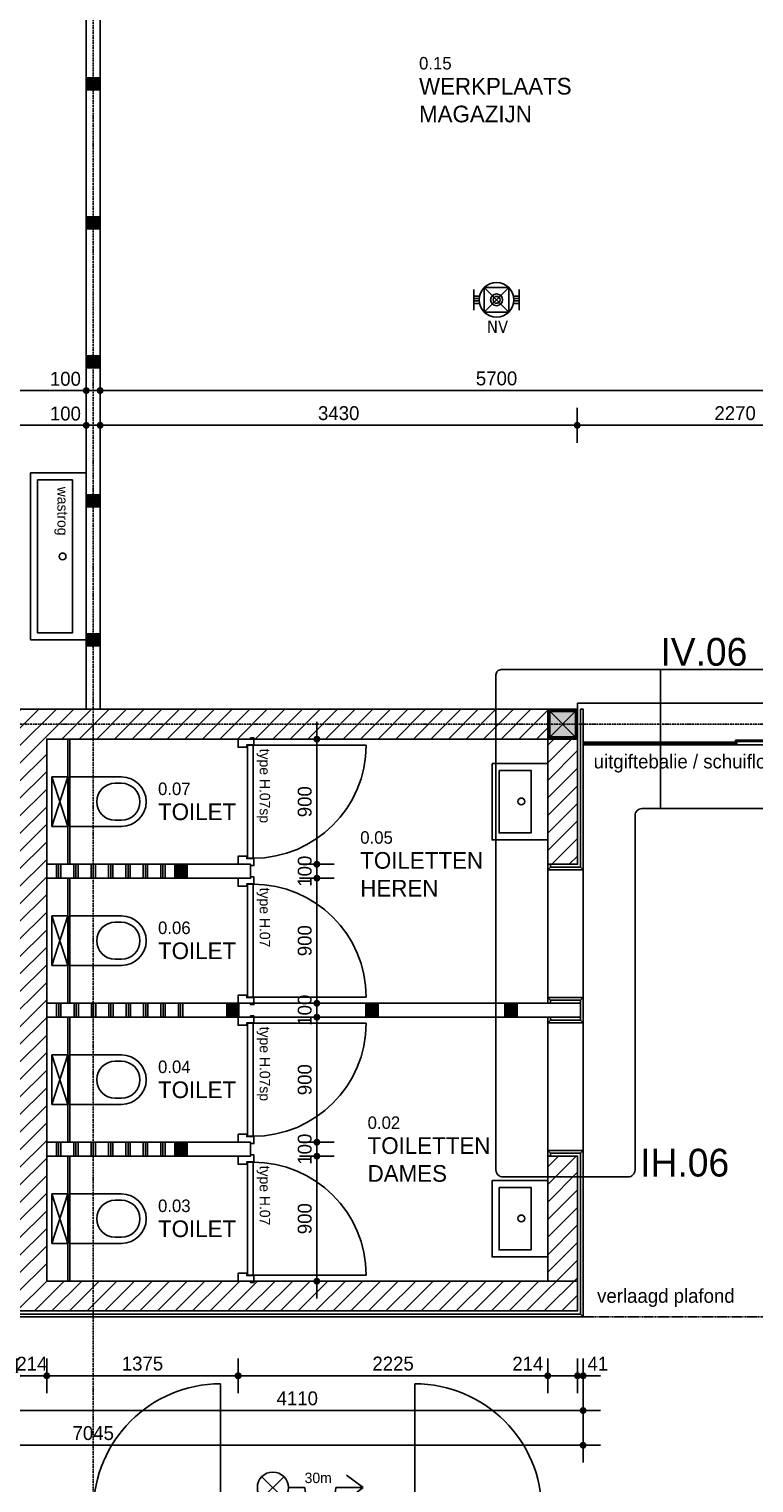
# Model space of a CAD drawing. Header units: millimetres. Extents: x -297000 to 504135, y -166520 to 252050.
# Tile 329 of 416: x 23464 to 28675, y 15566 to 26026. Entities that reach past the tile are written whole.
import ezdxf
from ezdxf.enums import TextEntityAlignment as Align
from ezdxf.lldxf.tags import DXFTag

# ---------------------------------------------------------------- set-up
doc = ezdxf.new("R2010")
doc.units = ezdxf.units.MM
doc.header["$MEASUREMENT"] = 0
for name, pattern in [('ACAD_ISO10W100', [18, 12, -3, 0, -3]), ('CENTER', [50.8, 31.75, -6.35, 6.35, -6.35]), ('HIDDEN', [0.375, 0.25, -0.125])]:
    doc.linetypes.add(name, pattern=pattern)
doc.layers.get('Defpoints').update_dxf_attribs({"color": 6})
for name, color, linetype in [('010_D0050_D', 1, 'Continuous'), ('010_T0050_T', 4, 'Continuous'), ('010_T0100_T', 4, 'Continuous'), ('040_AXPRI_B', 9, 'CENTER'), ('068_HATCH_H', 8, 'Continuous'), ('080_SYMB_DETAIL', 4, 'Continuous'), ('080_SYMBO_G', 1, 'Continuous'), ('210_WALEX_E', 2, 'Continuous'), ('220_WALIN_E', 1, 'Continuous'), ('220_WALIN_G', 1, 'Continuous'), ('299_CONCR_H', 251, 'Continuous'), ('299_STEEL_G', 3, 'Continuous'), ('310_GLASS_G', 1, 'Continuous'), ('320_DOORS_E', 8, 'Continuous'), ('320_DOORS_G', 2, 'Continuous'), ('410_WAFEX_G', 1, 'Continuous'), ('420_WAFIN_G', 1, 'Continuous'), ('740_SANIT_G', 1, 'Continuous')]:
    doc.layers.add(name, color=color, linetype=linetype)
doc.styles.add('NORATT', font='TAHOMA.TTF')
doc.styles.add('VMX 1 SMALL 0', font='unvr55w.TTF', dxfattribs={"height": 1})
doc.styles.add('VMX 1 SMALL 100', font='unvr55w.TTF', dxfattribs={"height": 100})
doc.styles.add('VMX 2 MEDIUM 50', font='unvr55w.TTF', dxfattribs={"height": 100})
doc.styles.add('VMX 3 BIG 200', font='unvr55w.TTF', dxfattribs={"height": 800})
tags = doc.linetypes.add('Xref BG$0$SMALL', pattern=[0.19, 0.125, -0.065]).pattern_tags.tags
tags[6:7] = [DXFTag(74, 4), DXFTag(75, 0), DXFTag(340, '0'), DXFTag(46, 1.0), DXFTag(50, 0.0), DXFTag(44, 0.0), DXFTag(45, 0.0)]
tags[4:5] = [DXFTag(74, 4), DXFTag(75, 0), DXFTag(340, '0'), DXFTag(46, 1.0), DXFTag(50, 0.0), DXFTag(44, 0.0), DXFTag(45, 0.0)]
doc.dimstyles.new('1_25', dxfattribs={"dimscale": 25, "dimtxt": 3.5, "dimasz": 3.5, "dimexe": 1.25, "dimexo": 0.625, "dimgap": 1, "dimtad": 1, "dimdec": 0, "dimdsep": 46, "dimtxsty": 'Standard', "dimcen": 2.5, "dimclrd": 256, "dimclre": 256, "dimclrt": 10, "dimadec": 0, "dimazin": 0, "dimtfac": 1, "dimtdec": 0, "dimtmove": 0, "dimatfit": 3, "dimfxl": 0, "dimtvp": 1, "dimtolj": 1, "dimtzin": 0, "dimlwd": -1, "dimlwe": -1, "dimarcsym": 0})
doc.dimstyles.new('VMX 50', dxfattribs={"dimscale": 50, "dimtxt": 1, "dimasz": 1, "dimexe": 2, "dimexo": 2, "dimgap": 0.7, "dimtad": 1, "dimdec": 0, "dimdsep": 46, "dimtxsty": 'VMX 2 MEDIUM 50', "dimblk1": 'VMX-DIM-ARROW', "dimblk2": 'VMX-DIM-ARROW', "dimsah": 1, "dimcen": 1, "dimdle": 2, "dimse1": 1, "dimse2": 1, "dimclrd": 256, "dimclre": 256, "dimclrt": 256, "dimadec": 0, "dimazin": 0, "dimtm": 1e-09, "dimtfac": 1, "dimtdec": 0, "dimtmove": 2, "dimatfit": 2, "dimldrblk": 'VMX-DIM-ARROW', "dimfxl": 0, "dimtolj": 2, "dimlwd": -1, "dimarcsym": 0})

# ---------------------------------------------------------------- blocks, each defined once
blk = doc.blocks.new('VMX-DIM-ARROW')
h = blk.add_hatch(color=256)
edge = h.paths.add_edge_path()
edge.add_arc((0, 0), 0.5, 0, 360)
for p, q in [((0, 2.5), (0, -2.5)), ((-2.5, 0), (2.5, 0))]:
    blk.add_line(p, q)
blk = doc.blocks.new('*D27')
at = {"layer": '010_D0050_D'}
blk.add_line((12390, 23425), (23825, 23425), dxfattribs=at)
at = {"layer": 'Defpoints', "color": 0}
for p in [(12340, 23749), (23875, 23832), (23875, 23425)]:
    blk.add_point(p, dxfattribs=at)
at = {"layer": '010_D0050_D', "xscale": 50, "yscale": 50, "zscale": 50, "rotation": 180}
blk.add_blockref('VMX-DIM-ARROW', (12340, 23425), dxfattribs=at)
at = {"layer": '010_D0050_D', "xscale": 50, "yscale": 50, "zscale": 50}
blk.add_blockref('VMX-DIM-ARROW', (23875, 23425), dxfattribs=at)
at = {"layer": '010_D0050_D', "insert": (18107, 23512), "char_height": 100, "attachment_point": 5, "style": 'VMX 2 MEDIUM 50'}
blk.add_mtext('\\A2;11535', dxfattribs=at)
blk = doc.blocks.new('*D28')
at = {"layer": '010_D0050_D'}
blk.add_line((24025, 23425), (29625, 23425), dxfattribs=at)
at = {"layer": 'Defpoints', "color": 0}
for p in [(23975, 23749), (29675, 23425), (29675, 22645)]:
    blk.add_point(p, dxfattribs=at)
at = {"layer": '010_D0050_D', "xscale": 50, "yscale": 50, "zscale": 50, "rotation": 180}
blk.add_blockref('VMX-DIM-ARROW', (23975, 23425), dxfattribs=at)
at = {"layer": '010_D0050_D', "xscale": 50, "yscale": 50, "zscale": 50}
blk.add_blockref('VMX-DIM-ARROW', (29675, 23425), dxfattribs=at)
at = {"layer": '010_D0050_D', "insert": (26825, 23512), "char_height": 100, "attachment_point": 5, "style": 'VMX 2 MEDIUM 50'}
blk.add_mtext('\\A2;5700', dxfattribs=at)
blk = doc.blocks.new('*D30')
at = {"layer": '010_D0050_D'}
for p, q in [((23825, 23425), (23775, 23425)), ((23875, 23425), (23975, 23425)), ((24025, 23425), (24075, 23425))]:
    blk.add_line(p, q, dxfattribs=at)
at = {"layer": 'Defpoints', "color": 0}
for p in [(23875, 23749), (23975, 23749), (23975, 23425)]:
    blk.add_point(p, dxfattribs=at)
at = {"layer": '010_D0050_D', "xscale": 50, "yscale": 50, "zscale": 50}
blk.add_blockref('VMX-DIM-ARROW', (23875, 23425), dxfattribs=at)
at = {"layer": '010_D0050_D', "xscale": 50, "yscale": 50, "zscale": 50, "rotation": 180}
blk.add_blockref('VMX-DIM-ARROW', (23975, 23425), dxfattribs=at)
at = {"layer": '010_D0050_D', "insert": (23725, 23509), "char_height": 100, "attachment_point": 5, "style": 'VMX 2 MEDIUM 50'}
blk.add_mtext('\\A2;100', dxfattribs=at)
blk = doc.blocks.new('*D118')
at = {"layer": '010_D0050_D'}
blk.add_line((19375, 23175), (23825, 23175), dxfattribs=at)
at = {"layer": 'Defpoints', "color": 0}
for p in [(23875, 23175), (19325, 20982), (23875, 20982)]:
    blk.add_point(p, dxfattribs=at)
at = {"layer": '010_D0050_D', "xscale": 50, "yscale": 50, "zscale": 50, "rotation": 180}
blk.add_blockref('VMX-DIM-ARROW', (19325, 23175), dxfattribs=at)
at = {"layer": '010_D0050_D', "xscale": 50, "yscale": 50, "zscale": 50}
blk.add_blockref('VMX-DIM-ARROW', (23875, 23175), dxfattribs=at)
at = {"layer": '010_D0050_D', "insert": (21600, 23262), "char_height": 100, "attachment_point": 5, "style": 'VMX 2 MEDIUM 50'}
blk.add_mtext('\\A2;4550', dxfattribs=at)
blk = doc.blocks.new('*D119')
at = {"layer": '010_D0050_D'}
blk.add_line((24025, 23175), (27355, 23175), dxfattribs=at)
at = {"layer": 'Defpoints', "color": 0}
for p in [(27405, 23175), (23975, 20982), (27405, 20982)]:
    blk.add_point(p, dxfattribs=at)
at = {"layer": '010_D0050_D', "xscale": 50, "yscale": 50, "zscale": 50, "rotation": 180}
blk.add_blockref('VMX-DIM-ARROW', (23975, 23175), dxfattribs=at)
at = {"layer": '010_D0050_D', "xscale": 50, "yscale": 50, "zscale": 50}
blk.add_blockref('VMX-DIM-ARROW', (27405, 23175), dxfattribs=at)
at = {"layer": '010_D0050_D', "insert": (25690, 23262), "char_height": 100, "attachment_point": 5, "style": 'VMX 2 MEDIUM 50'}
blk.add_mtext('\\A2;3430', dxfattribs=at)
blk = doc.blocks.new('*D120')
at = {"layer": '010_D0050_D'}
blk.add_line((27455, 23175), (29625, 23175), dxfattribs=at)
at = {"layer": 'Defpoints', "color": 0}
for p in [(29675, 23175), (27405, 20982), (29675, 20982)]:
    blk.add_point(p, dxfattribs=at)
at = {"layer": '010_D0050_D', "xscale": 50, "yscale": 50, "zscale": 50, "rotation": 180}
blk.add_blockref('VMX-DIM-ARROW', (27405, 23175), dxfattribs=at)
at = {"layer": '010_D0050_D', "xscale": 50, "yscale": 50, "zscale": 50}
blk.add_blockref('VMX-DIM-ARROW', (29675, 23175), dxfattribs=at)
at = {"layer": '010_D0050_D', "insert": (28540, 23262), "char_height": 100, "attachment_point": 5, "style": 'VMX 2 MEDIUM 50'}
blk.add_mtext('\\A2;2270', dxfattribs=at)
blk = doc.blocks.new('*D124')
at = {"layer": '010_D0050_D'}
for p, q in [((23825, 23175), (23775, 23175)), ((23875, 23175), (23975, 23175)), ((24025, 23175), (24075, 23175))]:
    blk.add_line(p, q, dxfattribs=at)
at = {"layer": 'Defpoints', "color": 0}
for p in [(23875, 23499), (23975, 23499), (23975, 23175)]:
    blk.add_point(p, dxfattribs=at)
at = {"layer": '010_D0050_D', "xscale": 50, "yscale": 50, "zscale": 50}
blk.add_blockref('VMX-DIM-ARROW', (23875, 23175), dxfattribs=at)
at = {"layer": '010_D0050_D', "xscale": 50, "yscale": 50, "zscale": 50, "rotation": 180}
blk.add_blockref('VMX-DIM-ARROW', (23975, 23175), dxfattribs=at)
at = {"layer": '010_D0050_D', "insert": (23725, 23259), "char_height": 100, "attachment_point": 5, "style": 'VMX 2 MEDIUM 50'}
blk.add_mtext('\\A2;100', dxfattribs=at)
blk = doc.blocks.new('*D137')
at = {"layer": '010_D0050_D'}
blk.add_line((23387, 16087), (27397, 16087), dxfattribs=at)
at = {"layer": 'Defpoints', "color": 0}
for p in [(23337, 16762), (27447, 16587), (27447, 16087)]:
    blk.add_point(p, dxfattribs=at)
at = {"layer": '010_D0050_D', "xscale": 50, "yscale": 50, "zscale": 50, "rotation": 180}
blk.add_blockref('VMX-DIM-ARROW', (23337, 16087), dxfattribs=at)
at = {"layer": '010_D0050_D', "xscale": 50, "yscale": 50, "zscale": 50}
blk.add_blockref('VMX-DIM-ARROW', (27447, 16087), dxfattribs=at)
at = {"layer": '010_D0050_D', "insert": (25392, 16174), "char_height": 100, "attachment_point": 5, "style": 'VMX 2 MEDIUM 50'}
blk.add_mtext('\\A2;4110', dxfattribs=at)
blk = doc.blocks.new('*D138')
at = {"layer": '010_D0050_D'}
blk.add_line((20452, 15837), (27397, 15837), dxfattribs=at)
at = {"layer": 'Defpoints', "color": 0}
for p in [(20402, 16542), (27447, 16542), (27447, 15837)]:
    blk.add_point(p, dxfattribs=at)
at = {"layer": '010_D0050_D', "xscale": 50, "yscale": 50, "zscale": 50, "rotation": 180}
blk.add_blockref('VMX-DIM-ARROW', (20402, 15837), dxfattribs=at)
at = {"layer": '010_D0050_D', "xscale": 50, "yscale": 50, "zscale": 50}
blk.add_blockref('VMX-DIM-ARROW', (27447, 15837), dxfattribs=at)
at = {"layer": '010_D0050_D', "insert": (23925, 15924), "char_height": 100, "attachment_point": 5, "style": 'VMX 2 MEDIUM 50'}
blk.add_mtext('\\A2;7045', dxfattribs=at)
blk = doc.blocks.new('*D147')
at = {"layer": '010_D0050_D'}
blk.add_line((20707, 16337), (23327, 16337), dxfattribs=at)
at = {"layer": 'Defpoints', "color": 0}
for p in [(23377, 17487), (20657, 16587), (23377, 16337)]:
    blk.add_point(p, dxfattribs=at)
at = {"layer": '010_D0050_D', "xscale": 50, "yscale": 50, "zscale": 50, "rotation": 180}
blk.add_blockref('VMX-DIM-ARROW', (20657, 16337), dxfattribs=at)
at = {"layer": '010_D0050_D', "xscale": 50, "yscale": 50, "zscale": 50}
blk.add_blockref('VMX-DIM-ARROW', (23377, 16337), dxfattribs=at)
at = {"layer": '010_D0050_D', "insert": (22017, 16424), "char_height": 100, "attachment_point": 5, "style": 'VMX 2 MEDIUM 50'}
blk.add_mtext('\\A2;2720', dxfattribs=at)
blk = doc.blocks.new('*D148')
at = {"layer": '010_D0050_D'}
blk.add_line((23427, 16337), (23541, 16337), dxfattribs=at)
at = {"layer": 'Defpoints', "color": 0}
for p in [(23377, 17487), (23591, 17487), (23591, 16337)]:
    blk.add_point(p, dxfattribs=at)
at = {"layer": '010_D0050_D', "xscale": 50, "yscale": 50, "zscale": 50, "rotation": 180}
blk.add_blockref('VMX-DIM-ARROW', (23377, 16337), dxfattribs=at)
at = {"layer": '010_D0050_D', "xscale": 50, "yscale": 50, "zscale": 50}
blk.add_blockref('VMX-DIM-ARROW', (23591, 16337), dxfattribs=at)
at = {"layer": '010_D0050_D', "insert": (23484, 16424), "char_height": 100, "attachment_point": 5, "style": 'VMX 2 MEDIUM 50'}
blk.add_mtext('\\A2;214', dxfattribs=at)
blk = doc.blocks.new('*D149')
at = {"layer": '010_D0050_D'}
blk.add_line((23641, 16337), (24916, 16337), dxfattribs=at)
at = {"layer": 'Defpoints', "color": 0}
for p in [(23591, 17987), (24966, 17017), (24966, 16337)]:
    blk.add_point(p, dxfattribs=at)
at = {"layer": '010_D0050_D', "xscale": 50, "yscale": 50, "zscale": 50, "rotation": 180}
blk.add_blockref('VMX-DIM-ARROW', (23591, 16337), dxfattribs=at)
at = {"layer": '010_D0050_D', "xscale": 50, "yscale": 50, "zscale": 50}
blk.add_blockref('VMX-DIM-ARROW', (24966, 16337), dxfattribs=at)
at = {"layer": '010_D0050_D', "insert": (24279, 16424), "char_height": 100, "attachment_point": 5, "style": 'VMX 2 MEDIUM 50'}
blk.add_mtext('\\A2;1375', dxfattribs=at)
blk = doc.blocks.new('*D150')
at = {"layer": '010_D0050_D'}
blk.add_line((25018, 16337), (27143, 16337), dxfattribs=at)
at = {"layer": 'Defpoints', "color": 0}
for p in [(24968, 17017), (27193, 16686), (27193, 16337)]:
    blk.add_point(p, dxfattribs=at)
at = {"layer": '010_D0050_D', "xscale": 50, "yscale": 50, "zscale": 50, "rotation": 180}
blk.add_blockref('VMX-DIM-ARROW', (24968, 16337), dxfattribs=at)
at = {"layer": '010_D0050_D', "xscale": 50, "yscale": 50, "zscale": 50}
blk.add_blockref('VMX-DIM-ARROW', (27193, 16337), dxfattribs=at)
at = {"layer": '010_D0050_D', "insert": (26081, 16424), "char_height": 100, "attachment_point": 5, "style": 'VMX 2 MEDIUM 50'}
blk.add_mtext('\\A2;2225', dxfattribs=at)
blk = doc.blocks.new('*D151')
at = {"layer": '010_D0050_D'}
blk.add_line((27243, 16337), (27357, 16337), dxfattribs=at)
at = {"layer": 'Defpoints', "color": 0}
for p in [(27193, 16686), (27407, 16712), (27407, 16337)]:
    blk.add_point(p, dxfattribs=at)
at = {"layer": '010_D0050_D', "xscale": 50, "yscale": 50, "zscale": 50, "rotation": 180}
blk.add_blockref('VMX-DIM-ARROW', (27193, 16337), dxfattribs=at)
at = {"layer": '010_D0050_D', "xscale": 50, "yscale": 50, "zscale": 50}
blk.add_blockref('VMX-DIM-ARROW', (27407, 16337), dxfattribs=at)
at = {"layer": '010_D0050_D', "insert": (27050, 16424), "char_height": 100, "attachment_point": 5, "style": 'VMX 2 MEDIUM 50'}
blk.add_mtext('\\A2;214', dxfattribs=at)
blk = doc.blocks.new('*D152')
at = {"layer": '010_D0050_D'}
for p, q in [((27357, 16337), (27307, 16337)), ((27407, 16337), (27448, 16337)), ((27498, 16337), (27548, 16337))]:
    blk.add_line(p, q, dxfattribs=at)
at = {"layer": 'Defpoints', "color": 0}
for p in [(27407, 16712), (27448, 16686), (27448, 16337)]:
    blk.add_point(p, dxfattribs=at)
at = {"layer": '010_D0050_D', "xscale": 50, "yscale": 50, "zscale": 50}
blk.add_blockref('VMX-DIM-ARROW', (27407, 16337), dxfattribs=at)
at = {"layer": '010_D0050_D', "xscale": 50, "yscale": 50, "zscale": 50, "rotation": 180}
blk.add_blockref('VMX-DIM-ARROW', (27448, 16337), dxfattribs=at)
at = {"layer": '010_D0050_D', "insert": (27553, 16424), "char_height": 100, "attachment_point": 5, "style": 'VMX 2 MEDIUM 50'}
blk.add_mtext('\\A2;41', dxfattribs=at)
blk = doc.blocks.new('*D154')
at = {"layer": '010_D0050_D'}
blk.add_line((25533, 20867), (25533, 20067), dxfattribs=at)
at = {"layer": 'Defpoints', "color": 0}
for p in [(23741, 20917), (23741, 20017), (25533, 20017)]:
    blk.add_point(p, dxfattribs=at)
at = {"layer": '010_D0050_D', "xscale": 50, "yscale": 50, "zscale": 50}
for p, rotation in [((25533, 20917), 90), ((25533, 20017), 270)]:
    blk.add_blockref('VMX-DIM-ARROW', p, dxfattribs=dict(at, rotation=rotation))
at = {"layer": '010_D0050_D', "insert": (25446, 20467), "char_height": 100, "attachment_point": 5, "rotation": 90, "style": 'VMX 2 MEDIUM 50'}
blk.add_mtext('\\A2;900', dxfattribs=at)
blk = doc.blocks.new('*D155')
at = {"layer": '010_D0050_D'}
for p, q in [((25533, 20067), (25533, 20117)), ((25533, 20017), (25533, 19917)), ((25533, 19867), (25533, 19817))]:
    blk.add_line(p, q, dxfattribs=at)
at = {"layer": 'Defpoints', "color": 0}
for p in [(23741, 20017), (23741, 19917), (25533, 19917)]:
    blk.add_point(p, dxfattribs=at)
at = {"layer": '010_D0050_D', "xscale": 50, "yscale": 50, "zscale": 50}
for p, rotation in [((25533, 20017), 270), ((25533, 19917), 90)]:
    blk.add_blockref('VMX-DIM-ARROW', p, dxfattribs=dict(at, rotation=rotation))
at = {"layer": '010_D0050_D', "insert": (25446, 19967), "char_height": 100, "attachment_point": 5, "rotation": 90, "style": 'VMX 2 MEDIUM 50'}
blk.add_mtext('\\A2;100', dxfattribs=at)
blk = doc.blocks.new('*D156')
at = {"layer": '010_D0050_D'}
blk.add_line((25533, 19867), (25533, 19067), dxfattribs=at)
at = {"layer": 'Defpoints', "color": 0}
for p in [(23741, 19917), (23741, 19017), (25533, 19017)]:
    blk.add_point(p, dxfattribs=at)
at = {"layer": '010_D0050_D', "xscale": 50, "yscale": 50, "zscale": 50}
for p, rotation in [((25533, 19917), 90), ((25533, 19017), 270)]:
    blk.add_blockref('VMX-DIM-ARROW', p, dxfattribs=dict(at, rotation=rotation))
at = {"layer": '010_D0050_D', "insert": (25446, 19467), "char_height": 100, "attachment_point": 5, "rotation": 90, "style": 'VMX 2 MEDIUM 50'}
blk.add_mtext('\\A2;900', dxfattribs=at)
blk = doc.blocks.new('*D157')
at = {"layer": '010_D0050_D'}
for p, q in [((25533, 19067), (25533, 19117)), ((25533, 19017), (25533, 18917)), ((25533, 18867), (25533, 18817))]:
    blk.add_line(p, q, dxfattribs=at)
at = {"layer": 'Defpoints', "color": 0}
for p in [(23741, 19017), (23741, 18917), (25533, 18917)]:
    blk.add_point(p, dxfattribs=at)
at = {"layer": '010_D0050_D', "xscale": 50, "yscale": 50, "zscale": 50}
for p, rotation in [((25533, 19017), 270), ((25533, 18917), 90)]:
    blk.add_blockref('VMX-DIM-ARROW', p, dxfattribs=dict(at, rotation=rotation))
at = {"layer": '010_D0050_D', "insert": (25446, 18967), "char_height": 100, "attachment_point": 5, "rotation": 90, "style": 'VMX 2 MEDIUM 50'}
blk.add_mtext('\\A2;100', dxfattribs=at)
blk = doc.blocks.new('*D158')
at = {"layer": '010_D0050_D'}
blk.add_line((25533, 18867), (25533, 18067), dxfattribs=at)
at = {"layer": 'Defpoints', "color": 0}
for p in [(23741, 18917), (23741, 18017), (25533, 18017)]:
    blk.add_point(p, dxfattribs=at)
at = {"layer": '010_D0050_D', "xscale": 50, "yscale": 50, "zscale": 50}
for p, rotation in [((25533, 18917), 90), ((25533, 18017), 270)]:
    blk.add_blockref('VMX-DIM-ARROW', p, dxfattribs=dict(at, rotation=rotation))
at = {"layer": '010_D0050_D', "insert": (25446, 18467), "char_height": 100, "attachment_point": 5, "rotation": 90, "style": 'VMX 2 MEDIUM 50'}
blk.add_mtext('\\A2;900', dxfattribs=at)
blk = doc.blocks.new('*D159')
at = {"layer": '010_D0050_D'}
for p, q in [((25533, 18067), (25533, 18117)), ((25533, 18017), (25533, 17917)), ((25533, 17867), (25533, 17817))]:
    blk.add_line(p, q, dxfattribs=at)
at = {"layer": 'Defpoints', "color": 0}
for p in [(23741, 18017), (23741, 17917), (25533, 17917)]:
    blk.add_point(p, dxfattribs=at)
at = {"layer": '010_D0050_D', "xscale": 50, "yscale": 50, "zscale": 50}
for p, rotation in [((25533, 18017), 270), ((25533, 17917), 90)]:
    blk.add_blockref('VMX-DIM-ARROW', p, dxfattribs=dict(at, rotation=rotation))
at = {"layer": '010_D0050_D', "insert": (25446, 17967), "char_height": 100, "attachment_point": 5, "rotation": 90, "style": 'VMX 2 MEDIUM 50'}
blk.add_mtext('\\A2;100', dxfattribs=at)
blk = doc.blocks.new('*D160')
at = {"layer": '010_D0050_D'}
blk.add_line((25533, 17867), (25533, 17067), dxfattribs=at)
at = {"layer": 'Defpoints', "color": 0}
for p in [(23741, 17917), (23741, 17017), (25533, 17017)]:
    blk.add_point(p, dxfattribs=at)
at = {"layer": '010_D0050_D', "xscale": 50, "yscale": 50, "zscale": 50}
for p, rotation in [((25533, 17917), 90), ((25533, 17017), 270)]:
    blk.add_blockref('VMX-DIM-ARROW', p, dxfattribs=dict(at, rotation=rotation))
at = {"layer": '010_D0050_D', "insert": (25446, 17467), "char_height": 100, "attachment_point": 5, "rotation": 90, "style": 'VMX 2 MEDIUM 50'}
blk.add_mtext('\\A2;900', dxfattribs=at)
blk = doc.blocks.new('*D198')
at = {"layer": '010_D0050_D'}
blk.add_line((27398, 11827), (20453, 11827), dxfattribs=at)
at = {"layer": 'Defpoints', "color": 0}
for p in [(20403, 16762), (27448, 12752), (20403, 11827)]:
    blk.add_point(p, dxfattribs=at)
at = {"layer": '010_D0050_D', "xscale": 50, "yscale": 50, "zscale": 50, "rotation": 180}
blk.add_blockref('VMX-DIM-ARROW', (20403, 11827), dxfattribs=at)
at = {"layer": '010_D0050_D', "xscale": 50, "yscale": 50, "zscale": 50}
blk.add_blockref('VMX-DIM-ARROW', (27448, 11827), dxfattribs=at)
at = {"layer": '010_D0050_D', "insert": (23926, 11914), "char_height": 100, "attachment_point": 5, "style": 'VMX 2 MEDIUM 50'}
blk.add_mtext('\\A2;7045', dxfattribs=at)
blk = doc.blocks.new('GRID01')
at = {"layer": '040_AXPRI_B', "linetype": 'ACAD_ISO10W100'}
for p, q in [((-11600, -3742), (-11600, 26942)), ((3742, 11600), (-26942, 11600))]:
    blk.add_line(p, q, dxfattribs=at)
blk = doc.blocks.new('*U1206')
at = {"layer": '220_WALIN_G', "ltscale": 10}
for p, q in [((0, 4400), (0, 4600)), ((100, 4400), (100, 4600)), ((0, 3400), (0, 3600)), ((100, 3400), (100, 3600)), ((0, 2400), (0, 2600)), ((100, 2400), (100, 2600)), ((0, 1400), (0, 1600)), ((100, 1400), (100, 1600)), ((0, 400), (0, 600)), ((100, 400), (100, 600))]:
    blk.add_line(p, q, dxfattribs=at)
blk.add_lwpolyline([(0, 0), (100, 0), (100, 11393), (0, 11393)], close=True, dxfattribs=at)
at = {"layer": '220_WALIN_E', "ltscale": 10, "char_height": 100, "width": 100, "attachment_point": 5, "style": 'VMX 1 SMALL 100', "bg_fill": 1, "box_fill_scale": 1, "bg_fill_color": 255, "bg_fill_transparency": 0}
for insert in [(50, 4500), (50, 3500), (50, 2500), (50, 1500), (50, 500)]:
    blk.add_mtext('{\\fUnivers Condensed|b0|i0|c0|p34;A}', dxfattribs=dict(at, insert=insert))
blk = doc.blocks.new('toilet')
for p, q in [((-178, 12), (178, 127)), ((-178, 127), (178, 12)), ((-178, 0), (178, 0)), ((-178, 0), (-178, -373)), ((178, 0), (178, -373)), ((0, -195), (0, -195)), ((-133, -328), (-133, -373)), ((133, -328), (133, -373))]:
    blk.add_line(p, q)
blk.add_lwpolyline([(-178, 127), (178, 127), (178, 12), (-178, 12)], close=True)
for centre, radius, start, end in [((0, -328), 133, 90, 180), ((0, -328), 133, 0, 90), ((0, -373), 178, 180, 270), ((0, -373), 133, 180, 270), ((0, -373), 178, 270, 0), ((0, -373), 133, 270, 0)]:
    blk.add_arc(centre, radius, start, end)
blk = doc.blocks.new('toilet2')
at = {"ltscale": 0.1}
blk.add_blockref('toilet', (178, -127), dxfattribs=at)
blk = doc.blocks.new('*U1209')
at = {"layer": '068_HATCH_H'}
h = blk.add_hatch(dxfattribs=at)
h.set_pattern_fill('PLAST', color=256, scale=500, angle=180, style=0)
h.set_pattern_definition([(180, (0, 2838), (-2e-14, -125), []), (180, (-2e-15, 2822.37), (-2e-14, -125), []), (180, (-4e-15, 2806.75), (-2e-14, -125), [])])
h.paths.add_polyline_path([(0, 2838), (100, 2838), (100, 3838), (0, 3838)])
at = {"layer": '220_WALIN_G', "ltscale": 10}
for p, q in [((0, 2400), (0, 2600)), ((100, 2400), (100, 2600)), ((0, 1400), (0, 1600)), ((100, 1400), (100, 1600)), ((0, 400), (0, 600)), ((100, 400), (100, 600))]:
    blk.add_line(p, q, dxfattribs=at)
blk.add_lwpolyline([(0, 0), (100, 0), (100, 3838), (0, 3838)], close=True, dxfattribs=at)
at = {"layer": '220_WALIN_E', "ltscale": 10, "char_height": 100, "width": 100, "attachment_point": 5, "style": 'VMX 1 SMALL 100', "bg_fill": 1, "box_fill_scale": 1, "bg_fill_color": 255, "bg_fill_transparency": 0}
for insert in [(50, 2500), (50, 1500), (50, 500)]:
    blk.add_mtext('{\\fUnivers Condensed|b0|i0|c0|p34;A}', dxfattribs=dict(at, insert=insert))
blk = doc.blocks.new('*U1210')
at = {"layer": '068_HATCH_H'}
h = blk.add_hatch(dxfattribs=at)
h.set_pattern_fill('PLAST', color=256, scale=500, angle=180, style=0)
h.set_pattern_definition([(180, (0, 465), (-2e-14, -125), []), (180, (-2e-15, 449.37), (-2e-14, -125), []), (180, (-4e-15, 433.75), (-2e-14, -125), [])])
h.paths.add_polyline_path([(0, 465), (100, 465), (100, 1465), (0, 1465)])
at = {"layer": '220_WALIN_G', "ltscale": 10}
for p, q in [((0, 400), (0, 600)), ((100, 400), (100, 600))]:
    blk.add_line(p, q, dxfattribs=at)
blk.add_lwpolyline([(0, 0), (100, 0), (100, 1465), (0, 1465)], close=True, dxfattribs=at)
at = {"layer": '220_WALIN_E', "ltscale": 10, "insert": (50, 500), "char_height": 100, "width": 100, "attachment_point": 5, "style": 'VMX 1 SMALL 100', "bg_fill": 1, "box_fill_scale": 1, "bg_fill_color": 255, "bg_fill_transparency": 0}
blk.add_mtext('{\\fUnivers Condensed|b0|i0|c0|p34;A}', dxfattribs=at)
blk = doc.blocks.new('A$C0E257572')
for p, q in [((-395, 140), (395, 20)), ((395, 140), (-395, 20)), ((-395, 20), (395, 20))]:
    blk.add_line(p, q)
for points in [[(-395, 140), (395, 140), (395, 190), (-395, 190)], [(-395, 140), (-395, 5), (395, 5), (395, 140)], [(-420, 0), (420, 0), (420, 5), (-420, 5)]]:
    blk.add_lwpolyline(points, close=True)
blk = doc.blocks.new('BSH_30m_kleefmagneten_sp')
at = {"layer": '080_SYMBO_G', "ltscale": 0.1}
for p, q in [((-197, 240), (-355, 82)), ((-197, 82), (-355, 240)), ((373, 161), (252, 250)), ((-164, 161), (-47, 161)), ((177, 161), (373, 161)), ((373, 161), (252, 72))]:
    blk.add_line(p, q, dxfattribs=at)
blk.add_circle((-276, 161), 112, dxfattribs=at)
blk.add_arc((65, 161), 112, 180, 0, dxfattribs=at)
at = {"ltscale": 0.1, "xscale": -1, "rotation": 180}
blk.add_blockref('A$C0E257572', (0, 0), dxfattribs=at)
at = {"layer": '080_SYMBO_G', "ltscale": 0.1, "insert": (-48, 269), "char_height": 75, "attachment_point": 1, "style": 'VMX 1 SMALL 0'}
blk.add_mtext('30m', dxfattribs=at)
blk = doc.blocks.new('K200x200x8+BETON')
at = {"layer": '299_CONCR_H'}
h = blk.add_hatch(color=256, dxfattribs=at)
edge = h.paths.add_edge_path()
edge.add_line((-92, -84), (-92, 84))
edge.add_arc((-84, 84), 8, 90, 180, ccw=False)
edge.add_line((-84, 92), (84, 92))
edge.add_arc((84, 84), 8, 0, 90, ccw=False)
edge.add_line((92, 84), (92, -84))
edge.add_arc((84, -84), 8, -90, 0, ccw=False)
edge.add_line((84, -92), (-84, -92))
edge.add_arc((-84, -84), 8, 180, 270, ccw=False)
at = {"layer": '299_STEEL_G'}
for points in [[(-100, -88), (-100, 88, -0.414214), (-88, 100), (88, 100, -0.414214), (100, 88), (100, -88, -0.414214), (88, -100), (-88, -100, -0.414214)], [(-92, -84), (-92, 84, -0.414214), (-84, 92), (84, 92, -0.414214), (92, 84), (92, -84, -0.414214), (84, -92), (-84, -92, -0.414214)]]:
    blk.add_lwpolyline(points, format="xyb", close=True, dxfattribs=at)
at = {"layer": 'Defpoints'}
blk.add_lwpolyline([(-100, 100), (100, 100), (100, -100), (-100, -100)], close=True, dxfattribs=at)
for points in [[(100, -100), (-100, 100)], [(100, 100), (-100, -100)]]:
    blk.add_lwpolyline(points, dxfattribs=at)
blk = doc.blocks.new('WASTAFEL')
at = {"layer": '740_SANIT_G'}
for points in [[(275, 400), (-275, 400), (-275, 0), (275, 0)], [(225, 350), (-225, 350), (-225, 120), (225, 120)]]:
    blk.add_lwpolyline(points, close=True, dxfattribs=at)
blk.add_circle((2, 190), 24.3, dxfattribs=at)
blk = doc.blocks.new('DEUR900')
at = {"layer": '320_DOORS_E'}
blk.add_arc((53, 108), 813, 0, 90, dxfattribs=at)
at = {"layer": '320_DOORS_G'}
blk.add_lwpolyline([(53, 108), (53, 921)], dxfattribs=at)
for points in [[(9, 0), (67, 0), (67, 63), (50, 63), (50, 114), (0, 114), (0, 90), (9, 90), (9, 0)], [(53, 108), (53, 68), (866, 68), (866, 108)], [(909, 0), (851, 0), (851, 63), (868, 63), (868, 114), (918, 114), (918, 90), (909, 90), (909, 0)]]:
    blk.add_lwpolyline(points, close=True, dxfattribs=at)
blk = doc.blocks.new('*U1205')
at = {"layer": '068_HATCH_H'}
h = blk.add_hatch(dxfattribs=at)
h.set_pattern_fill('PLAST', color=256, scale=500, angle=180, style=0)
h.set_pattern_definition([(180, (0, 465), (-2e-14, -125), []), (180, (-2e-15, 449.37), (-2e-14, -125), []), (180, (-4e-15, 433.75), (-2e-14, -125), [])])
h.paths.add_polyline_path([(0, 465), (100, 465), (100, 1465), (0, 1465)])
at = {"layer": '220_WALIN_G', "ltscale": 10}
for p, q in [((0, 400), (0, 600)), ((100, 400), (100, 600))]:
    blk.add_line(p, q, dxfattribs=at)
blk.add_lwpolyline([(0, 0), (100, 0), (100, 1465), (0, 1465)], close=True, dxfattribs=at)
at = {"layer": '220_WALIN_E', "ltscale": 10, "insert": (50, 500), "char_height": 100, "width": 100, "attachment_point": 5, "style": 'VMX 1 SMALL 100', "bg_fill": 1, "box_fill_scale": 1, "bg_fill_color": 255, "bg_fill_transparency": 0}
blk.add_mtext('{\\fUnivers Condensed|b0|i0|c0|p34;A}', dxfattribs=at)
blk = doc.blocks.new('WASTROG')
at = {"layer": '740_SANIT_G'}
for points in [[(-400, -600), (0, -600), (0, 600), (-400, 600)], [(-350, 550), (-350, -550), (-100, -550), (-100, 550)]]:
    blk.add_lwpolyline(points, close=True, dxfattribs=at)
blk.add_circle((-170, 0), 24.3, dxfattribs=at)
blk = doc.blocks.new('DEUR1000_hpl finish')
at = {"layer": '320_DOORS_E'}
blk.add_arc((53, 126), 913, 0, 90, dxfattribs=at)
at = {"layer": '320_DOORS_G'}
blk.add_lwpolyline([(53, 126), (53, 1039)], dxfattribs=at)
for points in [[(53, 126), (53, 86), (966, 86), (966, 126)], [(9, 0), (67, 0), (67, 81), (50, 81), (50, 104), (0, 104), (0, 90), (9, 90), (9, 0)], [(1009, 0), (951, 0), (951, 81), (968, 81), (968, 104), (1018, 104), (1018, 90), (1009, 90), (1009, 0)]]:
    blk.add_lwpolyline(points, close=True, dxfattribs=at)
blk = doc.blocks.new('EJ3T02')
at = {"color": 0}
for p, q in [((-3.25, -1.5), (-3.25, 1.5)), ((-3.25, 0.52), (-2.44, 0.52)), ((-3.25, 0.17), (-2.49, 0.17)), ((-1.77, 1.77), (1.77, -1.77)), ((1.77, 1.77), (-1.77, -1.77)), ((2.44, 0.52), (3.25, 0.52)), ((2.49, 0.17), (3.25, 0.17)), ((3.25, -1.5), (3.25, 1.5)), ((-3.25, -0.17), (-2.49, -0.17)), ((-3.25, -0.52), (-2.44, -0.52)), ((2.44, -0.52), (3.25, -0.52)), ((2.49, -0.17), (3.25, -0.17))]:
    blk.add_line(p, q, dxfattribs=at)
blk.add_lwpolyline([(1.77, -1.77), (1.77, 1.77), (-1.77, 1.77), (-1.77, -1.77)], close=True, dxfattribs=at)
blk.add_lwpolyline([(1.77, -1.77), (1.75, -1.75)], dxfattribs=at)
for radius in [2.5, 0.85, 0.5]:
    blk.add_circle((0, 0), radius, dxfattribs=at)
at = {"color": 0, "style": 'NORATT'}
for tag, flags, p in [('GELIJK', 9, (3.5, 7.5)), ('NUMMER', 8, (3.5, 3.5)), ('SCHAK', 8, (3.5, 5.25)), ('A_CODE', 8, (-3.5, 2.75)), ('GROEP', 8, (-3.5, -2.75)), ('KAST', 9, (3.5, -2.75))]:
    blk.add_attdef(tag, text='', height=1.8, dxfattribs=dict(at, flags=flags)).set_placement(p, align=Align.MIDDLE_CENTER)
blk = doc.blocks.new('1006_X-01.00')
at = {"layer": '068_HATCH_H'}
h = blk.add_hatch(dxfattribs=at)
h.set_pattern_fill('ANSI31', color=256, scale=715, style=0)
h.paths.add_polyline_path([(8118, 10593), (8118, 11493), (8332, 11493), (8332, 10593)], flags=17)
h.paths.add_polyline_path([(7001, 11493), (11052, 11493), (11052, 7378), (15082, 7378), (15082, 7592), (11266, 7592), (11266, 11493), (14868, 11493), (14868, 11707), (7001, 11707)])
h.paths.add_polyline_path([(11052, 9443), (9472, 9443), (9472, 9593), (11052, 9593)], flags=17)
h.paths.add_polyline_path([(9258, 9593), (9258, 7592), (9472, 7592), (9472, 9593)], flags=17)
h.paths.add_polyline_path([(8118, 7592), (8118, 8493), (8332, 8493), (8332, 7592)], flags=16)
h.paths.add_polyline_path([(15082, 7592), (15082, 8492), (14868, 8492), (14868, 7592)], flags=17)
h.paths.add_polyline_path([(15082, 11493), (15082, 10592), (14868, 10592), (14868, 11493)], flags=17)
h.paths.add_polyline_path([(5693, 11493), (5693, 7378), (5907, 7378), (5907, 11493)])
h.paths.add_polyline_path([(9685, 5900), (11559, 5900), (11559, 5750), (9738, 5750)])
h.paths.add_polyline_path([(12773, 5900), (12559, 5900), (12559, 5750), (12773, 5750)])
h.paths.add_polyline_path([(13563, 5900), (13868, 5900), (13868, 5750), (13563, 5750)])
h.paths.add_polyline_path([(15082, 5900), (15082, 3532), (14868, 3532), (14868, 5900)])
h.paths.add_polyline_path([(15082, 3532), (10524, 3532), (10577, 3382), (15082, 3382)])
h.paths.add_polyline_path([(8332, 7378), (9822, 7378), (9822, 7592), (8332, 7592)])
at = {"layer": '210_WALEX_E', "color": 8, "linetype": 'Xref BG$0$SMALL', "ltscale": 25}
for points in [[(14868, 10551), (14868, 9633)], [(15123, 10551), (15123, 9633)], [(14868, 8533), (14868, 9451)], [(15123, 8533), (15123, 9451)]]:
    blk.add_lwpolyline(points, dxfattribs=at)
at = {"layer": '220_WALIN_G', "color": 2, "ltscale": 10}
for points in [[(7001, 11493), (11052, 11493), (11052, 7378), (15082, 7378), (15082, 7592), (11266, 7592), (11266, 11493), (14868, 11493), (14868, 11707), (7001, 11707), (7001, 11493)], [(15082, 11493), (15082, 10592), (14868, 10592), (14868, 11493), (15082, 11493)], [(15082, 7592), (15082, 8492), (14868, 8492), (14868, 7592), (15082, 7592)]]:
    blk.add_lwpolyline(points, dxfattribs=at)
at = {"layer": '220_WALIN_G', "ltscale": 10}
blk.add_lwpolyline([(15082, 11493), (14868, 11493), (14868, 11707), (15082, 11707)], close=True, dxfattribs=at)
at = {"layer": '310_GLASS_G'}
for points in [[(15128, 11471), (15128, 11461), (16228, 11461), (16228, 11471), (15128, 11471)], [(16218, 11486), (16218, 11476), (17319, 11476), (17319, 11486), (16218, 11486)]]:
    blk.add_lwpolyline(points, dxfattribs=at)
at = {"layer": '410_WAFEX_G', "color": 8, "linetype": 'HIDDEN', "ltscale": 25}
blk.add_line((17324, 7337), (15123, 7337), dxfattribs=at)
at = {"layer": '420_WAFIN_G'}
for points in [[(15082, 11707), (15082, 11750), (17350, 11750)], [(15104, 10570), (15104, 11707), (15123, 11707), (15123, 10551), (15104, 10570)], [(15123, 11452), (17324, 11452)], [(14868, 10592), (14868, 10551), (14887, 10570), (14887, 10592), (14868, 10592)], [(15123, 9633), (14868, 9633), (14887, 9614), (15104, 9614), (15123, 9633)], [(14868, 9633), (14868, 9592), (14887, 9592), (14887, 9614), (14868, 9633)], [(15104, 9614), (15104, 9470), (15123, 9451), (15123, 9633), (15104, 9614)], [(14868, 9451), (14868, 9492), (14887, 9492), (14887, 9470), (14868, 9451)], [(15123, 9451), (14868, 9451), (14887, 9470), (15104, 9470), (15123, 9451)], [(14868, 8492), (14868, 8533), (14887, 8514), (14887, 8492), (14868, 8492)], [(15104, 8514), (15104, 7356), (15123, 7337), (15123, 8533), (15104, 8514)], [(11030, 7356), (11011, 7337), (15123, 7337), (15104, 7356), (11030, 7356)]]:
    blk.add_lwpolyline(points, dxfattribs=at)
at = {"layer": '420_WAFIN_G', "lineweight": -2}
for points in [[(11418, 10592), (11431, 10592), (11431, 11492), (11418, 11492)], [(11418, 9592), (11431, 9592), (11431, 10492), (11418, 10492)], [(11418, 8592), (11431, 8592), (11431, 9492), (11418, 9492)], [(11418, 7592), (11431, 7592), (11431, 8492), (11418, 8492)]]:
    blk.add_lwpolyline(points, close=True, dxfattribs=at)
at = {"layer": '420_WAFIN_G'}
for points in [[(15104, 10570), (15123, 10551), (14868, 10551), (14887, 10570), (15104, 10570)], [(15104, 8514), (15123, 8533), (14868, 8533), (14887, 8514), (15104, 8514)]]:
    blk.add_lwpolyline(points, close=True, dxfattribs=at)
for name, p in [('GRID01', (23200, 0)), ('WASTROG', (11550, 12807)), ('K200x200x8+BETON', (14975, 11600)), ('DEUR1000_hpl finish', (13859, 5815))]:
    blk.add_blockref(name, p)
at = {"color": 9}
ref = blk.add_blockref('EJ3T02', (14500, 14653), dxfattribs=dict(at, xscale=50, yscale=50, zscale=50))
ref.add_attrib('A_CODE', 'NV', dxfattribs={"color": 1, "height": 90, "style": 'NORATT', "flags": 8}).set_placement((14507, 14459), align=Align.MIDDLE_CENTER)
for name, p, rotation in [('DEUR900', (12641, 11501), 270), ('WASTAFEL', (14868, 11042), 90), ('DEUR900', (12641, 9501), 270), ('WASTAFEL', (14868, 8042), 90)]:
    blk.add_blockref(name, p, dxfattribs=dict(rotation=rotation))
at = {"xscale": -1, "rotation": 270}
for p in [(12641, 9583), (12641, 7583)]:
    blk.add_blockref('DEUR900', p, dxfattribs=at)
at = {"xscale": -1}
blk.add_blockref('DEUR1000_hpl finish', (12568, 5815), dxfattribs=at)
at = {"layer": '220_WALIN_G', "ltscale": 10}
blk.add_blockref('*U1206', (11550, 11707), dxfattribs=at)
at = {"layer": '220_WALIN_G', "ltscale": 10, "rotation": 90}
for name, p in [('*U1205', (12731, 10492)), ('*U1209', (15104, 9492)), ('*U1210', (12731, 8492))]:
    blk.add_blockref(name, p, dxfattribs=at)
at = {"layer": '220_WALIN_G'}
blk.add_blockref('BSH_30m_kleefmagneten_sp', (13168, 5946), dxfattribs=at)
at = {"layer": '740_SANIT_G', "rotation": 90}
for p in [(11303, 10864), (11303, 9864), (11303, 8864), (11303, 7864)]:
    blk.add_blockref('toilet2', p, dxfattribs=at)
blk = doc.blocks.new('*D942')
at = {"layer": 'Defpoints'}
for p, q in [((-596, 1674), (-897, 1674)), ((-866, 1586), (-866, 361)), ((-216, 273), (-897, 273))]:
    blk.add_line(p, q, dxfattribs=at)
at = {"layer": 'Defpoints', "color": 0}
for p in [(-580, 1674), (-866, 273), (-201, 273)]:
    blk.add_point(p, dxfattribs=at)
at = {"layer": 'Defpoints'}
for points in [[(-881, 1586), (-852, 1586), (-866, 1674)], [(-881, 361), (-852, 361), (-866, 273)]]:
    blk.add_solid(points, dxfattribs=at)
at = {"layer": 'Defpoints', "color": 10, "insert": (-935, 1004), "char_height": 87.5, "attachment_point": 5, "rotation": 90}
blk.add_mtext('\\A1;1400', dxfattribs=at)
blk = doc.blocks.new('*D943')
at = {"layer": 'Defpoints'}
for p, q in [((-1130, 1009), (-1130, 1220)), ((-1042, 1188), (-118, 1188)), ((-30, 1009), (-30, 1220))]:
    blk.add_line(p, q, dxfattribs=at)
at = {"layer": 'Defpoints', "color": 0}
for p in [(-30, 1188), (-1130, 994), (-30, 994)]:
    blk.add_point(p, dxfattribs=at)
at = {"layer": 'Defpoints'}
for points in [[(-1042, 1203), (-1042, 1174), (-1130, 1188)], [(-118, 1203), (-118, 1174), (-30, 1188)]]:
    blk.add_solid(points, dxfattribs=at)
at = {"layer": 'Defpoints', "color": 10, "insert": (-580, 1257), "char_height": 87.5, "attachment_point": 5}
blk.add_mtext('\\A1;1100', dxfattribs=at)
blk = doc.blocks.new('LIFT')
at = {"layer": 'Defpoints'}
dim = blk.add_linear_dim(base=(-866.1646, 273.0068), p1=(-580, 1673.5), p2=(-200.5306, 273.0068), angle=90, dimstyle='1_25', dxfattribs=at)
dim.commit()
dim.dimension.update_dxf_attribs({"geometry": '*D942', "text_midpoint": (-866.1646, 1004), "dimtype": 128})
dim = blk.add_linear_dim(base=(-30, 1188.4), p1=(-1130, 993.5), p2=(-30, 993.5), dimstyle='1_25', dxfattribs=at)
dim.commit()
dim.dimension.update_dxf_attribs({"geometry": '*D943', "text_midpoint": (-580, 1257.2)})
blk = doc.blocks.new('1006_X-01.01')
at = {"xscale": -1}
blk.add_blockref('LIFT', (9822, 7592), dxfattribs=at)

msp = doc.modelspace()

# ---------------------------------------------------------------- linework, layer by layer
at = {"layer": '080_SYMB_DETAIL', "color": 6}
msp.add_lwpolyline([(27870.5, 20417.5, 0.4142136), (27820.5, 20367.5), (27820.5, 17817.5, -0.4142136), (27770.5, 17767.5), (26870.5, 17767.5, -0.4142136), (26820.5, 17817.5), (26820.5, 21380, -0.4142136), (26858, 21417.5), (26858, 21417.5), (30175, 21417.5, -0.4142136), (30225, 21367.5), (30225, 20467.5, -0.4142136), (30175, 20417.5), (27870.5, 20417.5)], format="xyb", close=True, dxfattribs=at)
msp.add_lwpolyline([(28003.3, 21417.5), (28003.3, 20417.5)], dxfattribs=at)

# ---------------------------------------------------------------- block references
for name, p in [('1006_X-01.01', (71775, 9425)), ('1006_X-01.00', (12325, 9425))]:
    msp.add_blockref(name, p)

# ---------------------------------------------------------------- texts
at = {"layer": '010_T0050_T', "attachment_point": 1, "style": 'VMX 2 MEDIUM 50'}
for s, insert, char_height in [('{\\H0.75x;0.15\\P}WERKPLAATS \\PMAGAZIJN ', (26267.6, 25825), 120), ('{\\H0.75x;0.07\\P}TOILET', (24391, 20604.8), 120), ('{\\H0.75x;0.05\\P}TOILETTEN\\PHEREN\\P{\\H0.75x; }', (25845, 20254.8), 120), ('{\\H0.75x;0.06\\P}TOILET', (24391, 19604.8), 120), ('{\\H0.75x;0.04\\P}TOILET', (24391, 18604.8), 120), ('{\\H0.75x;0.02\\P}TOILETTEN\\PDAMES\\P{\\H0.75x; }', (25898, 18202.9), 120), ('{\\H0.75x;0.03\\P}TOILET', (24391, 17604.8), 120), ('verlaagd plafond', (27548, 16962), 100)]:
    msp.add_mtext(s, dxfattribs=dict(at, insert=insert, char_height=char_height))
at = {"layer": '010_T0050_T', "char_height": 75, "rotation": 270, "style": 'VMX 2 MEDIUM 50'}
for s, insert, attachment_point in [('wastrog', (23742.9, 22733.3), 1), ('type H.07sp', (25099, 20848.5), 7), ('type H.07', (25099, 19848.5), 7), ('type H.07sp', (25099, 18848.5), 7), ('type H.07', (25099, 17848.5), 7)]:
    msp.add_mtext(s, dxfattribs=dict(at, insert=insert, attachment_point=attachment_point))
at = {"layer": '010_T0100_T', "insert": (27523, 20741.5), "char_height": 100, "attachment_point": 4, "style": 'VMX 1 SMALL 100'}
msp.add_mtext('uitgiftebalie / schuifloket', dxfattribs=at)
at = {"layer": '080_SYMB_DETAIL', "char_height": 200, "attachment_point": 7, "style": 'VMX 3 BIG 200'}
for s, insert in [('IV.06', (28003.3, 21442.5)), ('IH.06', (27858, 17767.5))]:
    msp.add_mtext(s, dxfattribs=dict(at, insert=insert))

# ---------------------------------------------------------------- dimensions: what is measured, and where the dimension line sits
at = {"layer": '010_D0050_D'}
for base, p1, p2, picture, middle in [((23875, 23425), (12340, 23749.4), (23875, 23832), '*D27', (18107.5, 23511.9)), ((29675, 23425), (23975, 23749.4), (29675, 22645), '*D28', (26825, 23511.9)), ((23875, 23175), (19325, 20982), (23875, 20982), '*D118', (21600, 23261.9)), ((27405, 23175), (23975, 20982), (27405, 20982), '*D119', (25690, 23261.9)), ((29675, 23175), (27405, 20982), (29675, 20982), '*D120', (28540, 23261.9)), ((24966, 16337), (23591, 17987), (24966, 17017), '*D149', (24278.5, 16423.9)), ((23377, 16337), (20657, 16587), (23377, 17487), '*D147', (22017, 16423.9)), ((27193, 16337), (24968, 17017), (27193, 16685.5), '*D150', (26080.5, 16423.9)), ((20403, 11827), (27448, 12752), (20403, 16762), '*D198', (23925.5, 11913.9)), ((27447, 16087), (23337, 16762), (27447, 16587), '*D137', (25392, 16173.9)), ((27447, 15837), (20402, 16542), (27447, 16542), '*D138', (23924.5, 15923.9))]:
    dim = msp.add_linear_dim(base=base, p1=p1, p2=p2, dimstyle='VMX 50', dxfattribs=at)
    dim.commit()
    dim.dimension.update_dxf_attribs({"geometry": picture, "text_midpoint": middle})
for base, p1, p2, picture, middle in [((23975, 23425), (23875, 23749.4), (23975, 23749.4), '*D30', (23725, 23509.3)), ((23975, 23175), (23875, 23499.4), (23975, 23499.4), '*D124', (23725, 23259.3)), ((23591, 16337), (23377, 17487), (23591, 17487), '*D148', (23484, 16423.9)), ((27407, 16337), (27193, 16685.5), (27407, 16712), '*D151', (27050, 16423.9)), ((27448, 16337), (27407, 16712), (27448, 16685.5), '*D152', (27552.5, 16423.9))]:
    dim = msp.add_linear_dim(base=base, p1=p1, p2=p2, dimstyle='VMX 50', dxfattribs=at)
    dim.commit()
    dim.dimension.update_dxf_attribs({"geometry": picture, "text_midpoint": middle, "dimtype": 160})
for base, p1, p2, picture, middle in [((25533, 20017), (23741, 20917), (23741, 20017), '*D154', (25446.1, 20467)), ((25533, 19017), (23741, 19917), (23741, 19017), '*D156', (25446.1, 19467)), ((25533, 18017), (23741, 18917), (23741, 18017), '*D158', (25446.1, 18467)), ((25533, 17017), (23741, 17917), (23741, 17017), '*D160', (25446.1, 17467))]:
    dim = msp.add_linear_dim(base=base, p1=p1, p2=p2, angle=90, dimstyle='VMX 50', dxfattribs=at)
    dim.commit()
    dim.dimension.update_dxf_attribs({"geometry": picture, "text_midpoint": middle})
for base, p1, p2, picture, middle in [((25533, 19917), (23741, 20017), (23741, 19917), '*D155', (25446.1, 19967)), ((25533, 18917), (23741, 19017), (23741, 18917), '*D157', (25446.1, 18967)), ((25533, 17917), (23741, 18017), (23741, 17917), '*D159', (25446.1, 17967))]:
    dim = msp.add_linear_dim(base=base, p1=p1, p2=p2, angle=90, dimstyle='VMX 50', dxfattribs=at)
    dim.commit()
    dim.dimension.update_dxf_attribs({"geometry": picture, "text_midpoint": middle, "dimtype": 160})

doc.saveas('drawing.dxf')
